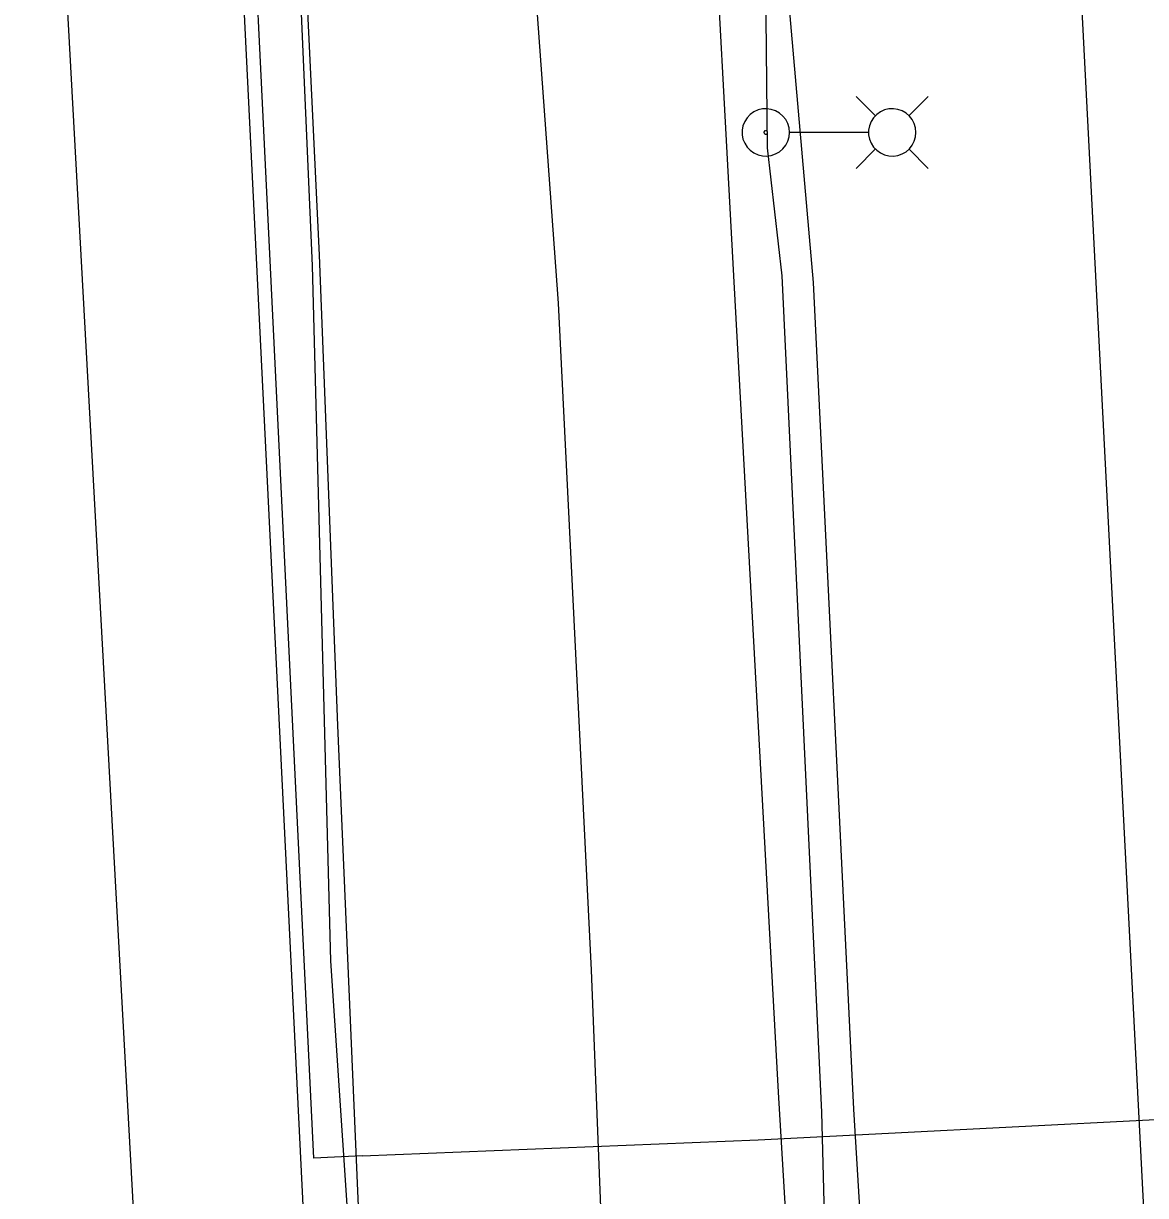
# Model space of a CAD drawing. Extents: x 600849 to 606371, y 330010 to 403088.
# Drawn here: x 604781.2 to 604884.2, y 334772.5 to 334880.1 of the extents above; entities that cross this region are included whole.
import ezdxf

# ---------------------------------------------------------------- set-up
doc = ezdxf.new("R2010")
doc.units = 0
for name, color, linetype in [('E_FTMS_Conduit', 7, 'Continuous'), ('E_LTG', 7, 'Continuous'), ('E_LTG_CID', 7, 'Continuous'), ('E_UTL_E_UG', 7, 'Continuous'), ('E_UTL_FO_UG_QWEST', 7, 'Continuous'), ('E_UTL_G_UG', 7, 'Continuous'), ('E_UTL_SAN_UG_MMSD', 7, 'Continuous'), ('E_UTL_T_UG', 7, 'Continuous'), ('E_UTL_TV_UG', 7, 'Continuous'), ('E_UTL_W_UG', 7, 'Continuous')]:
    doc.layers.add(name, color=color, linetype=linetype)

msp = doc.modelspace()

# ---------------------------------------------------------------- linework, layer by layer
at = {"layer": 'E_FTMS_Conduit'}
msp.add_lwpolyline([(604865.66, 334623.82), (604860.3, 334662.92), (604859.68, 334742.73), (604857.4, 334780.45), (604853.68, 334856.29), (604850.24, 334895.79), (604847.27, 334936.94), (604845.54, 335011.51), (604843.22, 335054.36), (604842.26, 335092.55), (604835.93, 335170.05), (604833.24, 335224.35), (604834.53, 335254.76), (604831.45, 335295.34), (604820.14, 335431.05), (604817.01, 335471.26), (604813.1, 335515.04), (604806.53, 335560.93), (604800.96, 335611.56)], dxfattribs=at)
at = {"layer": 'E_LTG'}
for points in [[(604859.39, 334871.59), (604857.61, 334873.36)], [(604862.44, 334871.59), (604864.21, 334873.36)], [(604851.49, 334870.06), (604851.45, 334870.47), (604851.33, 334870.87), (604851.14, 334871.24), (604850.88, 334871.56), (604850.57, 334871.83), (604850.21, 334872.04), (604849.82, 334872.17), (604849.41, 334872.23), (604849, 334872.21), (604848.6, 334872.12), (604848.22, 334871.94), (604847.89, 334871.7), (604847.6, 334871.41), (604847.38, 334871.06), (604847.22, 334870.67), (604847.14, 334870.27), (604847.14, 334869.85), (604847.22, 334869.45), (604847.38, 334869.06), (604847.6, 334868.72), (604847.89, 334868.42), (604848.22, 334868.18), (604848.6, 334868), (604849, 334867.91), (604849.41, 334867.89), (604849.82, 334867.95), (604850.21, 334868.08), (604850.57, 334868.29), (604850.88, 334868.56), (604851.14, 334868.88), (604851.33, 334869.25), (604851.45, 334869.65), (604851.49, 334870.06)], [(604863.09, 334870.06), (604863.05, 334870.47), (604862.93, 334870.87), (604862.74, 334871.24), (604862.49, 334871.56), (604862.18, 334871.83), (604861.82, 334872.04), (604861.43, 334872.17), (604861.02, 334872.23), (604860.6, 334872.21), (604860.2, 334872.12), (604859.83, 334871.94), (604859.49, 334871.7), (604859.2, 334871.41), (604858.98, 334871.06), (604858.83, 334870.67), (604858.75, 334870.27), (604858.75, 334869.85), (604858.83, 334869.45), (604858.98, 334869.06), (604859.2, 334868.72), (604859.49, 334868.42), (604859.83, 334868.18), (604860.2, 334868), (604860.6, 334867.91), (604861.02, 334867.89), (604861.43, 334867.95), (604861.82, 334868.08), (604862.18, 334868.29), (604862.49, 334868.56), (604862.74, 334868.88), (604862.93, 334869.25), (604863.05, 334869.65), (604863.09, 334870.06)], [(604849.48, 334870.06), (604849.47, 334870.09), (604849.46, 334870.12), (604849.45, 334870.15), (604849.43, 334870.18), (604849.41, 334870.2), (604849.38, 334870.21), (604849.35, 334870.22), (604849.32, 334870.23), (604849.29, 334870.22), (604849.26, 334870.22), (604849.23, 334870.2), (604849.2, 334870.19), (604849.18, 334870.16), (604849.16, 334870.14), (604849.15, 334870.11), (604849.14, 334870.08), (604849.14, 334870.04), (604849.15, 334870.01), (604849.16, 334869.98), (604849.18, 334869.96), (604849.2, 334869.93), (604849.23, 334869.92), (604849.26, 334869.9), (604849.29, 334869.9), (604849.32, 334869.89), (604849.35, 334869.9), (604849.38, 334869.91), (604849.41, 334869.92), (604849.43, 334869.95), (604849.45, 334869.97), (604849.46, 334870), (604849.47, 334870.03), (604849.48, 334870.06)], [(604858.7, 334870.06), (604851.52, 334870.06)], [(604859.39, 334868.54), (604857.61, 334866.76)], [(604862.44, 334868.54), (604864.21, 334866.76)]]:
    msp.add_lwpolyline(points, dxfattribs=at)
at = {"layer": 'E_LTG_CID'}
msp.add_lwpolyline([(604862.3, 334623.54), (604859.11, 334663.85), (604858.92, 334663.88), (604858.21, 334688.84), (604855.44, 334742.39), (604854.47, 334780.17), (604850.82, 334856.89), (604849.46, 334868.66), (604849.2, 334895.58), (604846.51, 334937.17), (604843.31, 335011.75), (604840.81, 335049.96), (604840.88, 335092.82), (604837.28, 335170.14), (604834.71, 335212.97)], dxfattribs=at)
at = {"layer": 'E_UTL_E_UG'}
msp.add_lwpolyline([(604841.27, 334614.96), (604838.91, 334672.58), (604835.72, 334731.86), (604833.33, 334793.2), (604830.28, 334854.41), (604827.22, 334896.47), (604825.25, 334968.56), (604825.04, 334973.69), (604824.51, 334978.47), (604823.31, 335011.26), (604820.86, 335070.81), (604819.86, 335112.84), (604819.04, 335158.63), (604817.07, 335191.32), (604814.49, 335235.91), (604811.85, 335279.29), (604809.46, 335325.61), (604807.12, 335373), (604804.05, 335421.46), (604799.37, 335470.45), (604793.24, 335522.54), (604789.06, 335554.45), (604783.73, 335590.4)], dxfattribs=at)
at = {"layer": 'E_UTL_FO_UG_QWEST'}
msp.add_lwpolyline([(604880.24, 334183.25), (604876.98, 334256.9), (604873.2, 334330.88), (604873.06, 334361.71), (604869.66, 334408.48), (604865.91, 334483.81), (604863.36, 334557.53), (604860.02, 334633.27), (604855.03, 334705.91), (604850.49, 334782.01), (604846.38, 334856.9), (604842.05, 334937.04), (604840.43, 335012.73), (604837.31, 335089.26), (604832.93, 335173.7), (604830.71, 335249.27), (604828.33, 335311.14), (604825.79, 335353.18), (604822.55, 335385.33), (604819.59, 335404.65), (604816.19, 335465.69), (604807.94, 335539.85), (604801.77, 335593.87)], dxfattribs=at)
at = {"layer": 'E_UTL_G_UG'}
for points in [[(604813.42, 334699.61), (604806.93, 334770.39), (604798.55, 334940.51), (604788.86, 334985.31)], [(604812.28, 334776.17), (604807.85, 334775.95), (604797.65, 334985.29), (604793.02, 334985.3)], [(604812.28, 334776.17), (604807.85, 334775.95), (604797.65, 334985.29)], [(604812.28, 334776.17), (604848.61, 334777.63), (604968.22, 334783.76), (605004.07, 334785.59), (605010.36, 334785.8)], [(604812.28, 334776.17), (604848.61, 334777.63), (604968.22, 334783.76), (605004.07, 334785.59), (605010.36, 334785.8)]]:
    msp.add_lwpolyline(points, dxfattribs=at)
at = {"layer": 'E_UTL_SAN_UG_MMSD'}
msp.add_line((604889.58, 334663.41), (604856.43, 335306.2), dxfattribs=at)
at = {"layer": 'E_UTL_T_UG'}
msp.add_lwpolyline([(604800.46, 334604.09), (604781.19, 334955.24)], dxfattribs=at)
at = {"layer": 'E_UTL_TV_UG'}
msp.add_lwpolyline([(604817.34, 334644.42), (604816.08, 334676.3), (604813.81, 334728.2), (604809.39, 334794.06), (604807.73, 334857.81), (604805.23, 334914.65), (604801.05, 334950.32), (604798.9, 334986.15), (604797.61, 335015.7), (604796.88, 335045.48), (604794.41, 335107.34), (604793.45, 335122.45), (604792.96, 335142.41), (604790.74, 335160.15), (604782.82, 335165.57)], dxfattribs=at)
at = {"layer": 'E_UTL_W_UG'}
msp.add_lwpolyline([(604846.62, 333845.73), (604845.91, 333962.63), (604845.14, 333993.13), (604845.77, 334042.88), (604845.13, 334077.17), (604842.87, 334162.23), (604837.44, 334211.69), (604837.01, 334265.02), (604832.72, 334352.02), (604829.86, 334407.8), (604827.89, 334453.7), (604825.43, 334498.81), (604822.75, 334554.4), (604821.56, 334581.06), (604817.29, 334667.8), (604815.06, 334708.63), (604813.04, 334742.82), (604812.12, 334767.3), (604810.04, 334815.66), (604808.35, 334858.79), (604805.32, 334921.82), (604804.92, 334936.69), (604802.65, 334960.89), (604797.31, 335097.75)], dxfattribs=at)

doc.saveas('drawing.dxf')
